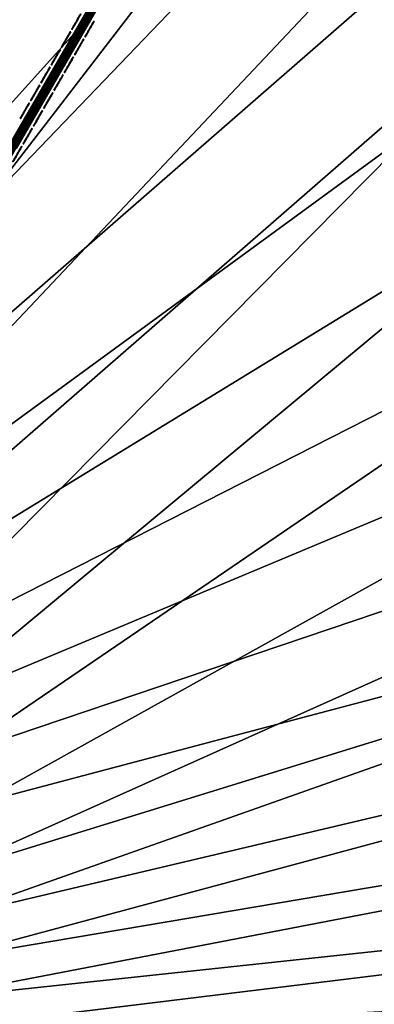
# Model space of a CAD drawing. Header units: inches. Extents: x 0 to 54.6, y -45.5 to 0.
# Tile 392 of 439: x 27.5 to 32.1, y -26.9 to -13.9. Entities that reach past the tile are written whole.
import ezdxf

# ---------------------------------------------------------------- set-up
doc = ezdxf.new("R2010")
doc.units = ezdxf.units.IN
doc.header["$LTSCALE"] = 0.03937
doc.header["$MEASUREMENT"] = 0
for name, color, linetype in [('A-FURN-3-ST', 151, 'Continuous'), ('A-FURN-3-ST-SEAM', 250, 'Continuous'), ('A-FURN-3-STITCH', 15, 'Continuous')]:
    doc.layers.add(name, color=color, linetype=linetype)

msp = doc.modelspace()

# ---------------------------------------------------------------- meshes
at = {"layer": 'A-FURN-3-ST'}
mesh = msp.add_polyface(dxfattribs=at)
corners = [(15.537, -25.653, 18), (29.985, -8.847, 18), (28.025, -7.808, 18), (13.913, -25.018, 18), (26.03, -6.839, 18), (24.002, -5.943, 18), (12.263, -24.454, 18), (21.942, -5.12, 18), (10.59, -23.961, 18), (19.855, -4.371, 18), (8.897, -23.541, 18), (17.742, -3.697, 18), (25.67, -5.467, 5.5), (23.648, -4.648, 5.309), (23.662, -4.613, 5.5), (21.613, -3.864, 5.309), (21.626, -3.828, 5.5), (25.545, -5.749, 5.038), (23.475, -5.076, 5), (23.547, -4.899, 5.038), (23.607, -4.748, 5.146), (25.611, -5.601, 5.146), (25.655, -5.502, 5.309), (21.455, -4.298, 5), (21.52, -4.118, 5.038), (21.576, -3.966, 5.146), (19.409, -3.59, 5), (19.468, -3.408, 5.038), (23.662, -4.613, 16.9), (21.626, -3.828, 16.9), (25.338, -6.212, 17.963), (23.356, -5.368, 17.963), (21.346, -4.594, 17.963), (19.31, -3.89, 17.963), (25.655, -5.501, 17.185), (23.648, -4.647, 17.185), (23.607, -4.749, 17.45), (25.61, -5.602, 17.45), (23.541, -4.911, 17.678), (25.539, -5.761, 17.678), (23.456, -5.122, 17.853), (25.446, -5.969, 17.853), (25.67, -5.467, 16.9), (21.613, -3.863, 17.185), (21.575, -3.966, 17.45), (21.515, -4.131, 17.678), (21.437, -4.345, 17.853), (19.463, -3.421, 17.678), (19.393, -3.637, 17.853), (29.357, -7.824, 5), (15.308, -26.207, 5), (27.428, -6.84, 5), (13.708, -25.582, 5), (25.467, -5.924, 5), (12.082, -25.026, 5), (10.435, -24.54, 5), (8.767, -24.126, 5), (17.339, -2.953, 5)]
mesh.append_faces([[corners[k] for k in face] for face in [(0, 1, 2), (3, 2, 4), (3, 4, 5), (6, 5, 7), (8, 7, 9), (10, 9, 11), (12, 13, 14), (14, 13, 15), (14, 15, 16), (17, 18, 19), (17, 19, 20, 21), (21, 20, 13, 22), (18, 23, 19), (19, 23, 24), (19, 24, 25, 20), (20, 25, 15, 13), (23, 26, 24), (24, 26, 27), (28, 12, 14), (28, 14, 29), (29, 14, 16), (5, 30, 31), (5, 31, 7), (7, 31, 32), (7, 32, 9), (9, 32, 33), (9, 33, 11), (34, 35, 36, 37), (37, 36, 38, 39), (39, 38, 40, 41), (41, 40, 31, 30), (42, 28, 35), (35, 28, 43), (35, 43, 44, 36), (36, 44, 45, 38), (38, 45, 46, 40), (40, 46, 32, 31), (28, 29, 43), (45, 47, 48, 46), (46, 48, 33, 32), (49, 50, 51), (51, 52, 53), (53, 54, 18), (18, 54, 23), (23, 55, 26), (26, 56, 57)]])
mesh = msp.add_polyface(dxfattribs=at)
corners = [(21.394, -29.38, 5), (21.291, -29.541, 5.038), (19.925, -28.489, 5), (19.829, -28.655, 5.038), (18.419, -27.662, 5), (18.331, -27.832, 5.038), (16.879, -26.901, 5), (16.798, -27.075, 5.038), (17.333, -27.673, 5.5), (16.683, -27.32, 5.309), (18.206, -28.072, 5.309), (18.904, -28.488, 5.5), (19.694, -28.889, 5.309), (20.436, -29.373, 5.5), (19.748, -28.795, 5.146), (18.256, -27.976, 5.146), (16.729, -27.222, 5.146), (21.204, -29.678, 5.146), (20.436, -29.373, 16.9), (18.904, -28.488, 16.9), (17.333, -27.673, 16.9), (21.563, -29.114, 17.963), (23.167, -29.841, 18), (21.716, -28.874, 18), (20.083, -28.216, 17.963), (20.225, -27.969, 18), (18.565, -27.383, 17.963), (18.696, -27.13, 18), (17.012, -26.615, 17.963), (17.133, -26.357, 18), (16.9, -26.856, 17.853), (18.442, -27.618, 17.853), (19.95, -28.446, 17.853), (21.421, -29.338, 17.853), (16.803, -27.062, 17.678), (18.337, -27.82, 17.678), (19.836, -28.643, 17.678), (21.299, -29.53, 17.678), (16.683, -27.32, 17.185), (18.205, -28.072, 17.185), (18.256, -27.975, 17.45), (16.729, -27.22, 17.45), (19.694, -28.889, 17.185), (19.749, -28.794, 17.45), (21.205, -29.677, 17.45), (31.905, -9.956, 18), (29.985, -8.847, 18), (15.537, -25.653, 18), (28.025, -7.808, 18), (13.913, -25.018, 18), (31.25, -8.873, 5), (15.308, -26.207, 5), (27.428, -6.84, 5), (13.708, -25.582, 5), (25.467, -5.924, 5), (12.082, -25.026, 5)]
mesh.append_faces([[corners[k] for k in face] for face in [(0, 1, 2), (2, 1, 3), (2, 3, 4), (4, 3, 5), (4, 5, 6), (6, 5, 7), (8, 9, 10), (8, 10, 11), (11, 10, 12), (11, 12, 13), (14, 12, 10, 15), (15, 10, 9, 16), (1, 17, 14, 3), (3, 14, 15, 5), (5, 15, 16, 7), (13, 18, 11), (11, 18, 19), (11, 19, 8), (8, 19, 20), (21, 22, 23), (21, 23, 24), (24, 23, 25), (24, 25, 26), (26, 25, 27), (26, 27, 28), (28, 27, 29), (28, 30, 31, 26), (26, 31, 32, 24), (24, 32, 33, 21), (30, 34, 35, 31), (31, 35, 36, 32), (32, 36, 37, 33), (38, 20, 39), (38, 39, 40, 41), (41, 40, 35, 34), (20, 19, 39), (39, 19, 42), (39, 42, 43, 40), (40, 43, 36, 35), (19, 18, 42), (43, 44, 37, 36), (27, 45, 29), (29, 46, 47), (47, 48, 49), (50, 6, 51), (52, 51, 53), (54, 53, 55)]])
mesh = msp.add_polyface(dxfattribs=at)
corners = [(17.133, -26.357, 18), (31.905, -9.956, 18), (29.985, -8.847, 18), (40.431, -14.685, 5.5), (42.055, -16.143, 5.309), (40.407, -14.715, 5.309), (38.734, -13.314, 5.5), (38.71, -13.344, 5.309), (36.99, -12.002, 5.5), (36.967, -12.033, 5.309), (35.201, -10.752, 5.5), (36.696, -12.407, 5), (35.029, -11.008, 5.038), (36.808, -12.252, 5.038), (38.426, -13.708, 5), (38.544, -13.557, 5.038), (40.11, -15.069, 5), (40.233, -14.922, 5.038), (40.337, -14.798, 5.146), (38.644, -13.43, 5.146), (36.904, -12.121, 5.146), (41.983, -16.224, 5.146), (40.431, -14.685, 16.9), (42.081, -16.115, 5.5), (38.734, -13.314, 16.9), (36.99, -12.002, 16.9), (39.155, -15.057, 18), (39.908, -15.311, 17.963), (38.233, -13.957, 17.963), (37.412, -13.685, 18), (36.511, -12.662, 17.963), (35.622, -12.377, 18), (34.746, -11.428, 17.963), (33.785, -11.133, 18), (42.081, -16.115, 16.9), (40.407, -14.714, 17.185), (38.711, -13.344, 17.185), (38.643, -13.43, 17.45), (40.337, -14.798, 17.45), (38.536, -13.568, 17.678), (40.225, -14.933, 17.678), (38.396, -13.748, 17.853), (40.079, -15.107, 17.853), (36.968, -12.033, 17.185), (36.903, -12.122, 17.45), (36.801, -12.263, 17.678), (36.667, -12.448, 17.853), (35.18, -10.783, 17.185), (35.021, -11.019, 17.678), (34.894, -11.208, 17.853), (33.106, -9.988, 5), (16.879, -26.901, 5), (31.25, -8.873, 5), (15.308, -26.207, 5), (29.357, -7.824, 5)]
mesh.append_faces([[corners[k] for k in face] for face in [(0, 1, 2), (3, 4, 5), (3, 5, 6), (6, 5, 7), (6, 7, 8), (8, 7, 9), (8, 9, 10), (11, 12, 13), (11, 13, 14), (14, 13, 15), (14, 15, 16), (16, 15, 17), (18, 17, 15, 19), (19, 15, 13, 20), (4, 21, 18, 5), (5, 18, 19, 7), (7, 19, 20, 9), (22, 23, 3), (22, 3, 24), (24, 3, 6), (24, 6, 25), (25, 6, 8), (26, 27, 28), (26, 28, 29), (29, 28, 30), (29, 30, 31), (31, 30, 32), (31, 32, 33), (34, 22, 35), (35, 22, 36), (35, 36, 37, 38), (38, 37, 39, 40), (40, 39, 41, 42), (42, 41, 28, 27), (22, 24, 36), (36, 24, 43), (36, 43, 44, 37), (37, 44, 45, 39), (39, 45, 46, 41), (41, 46, 30, 28), (24, 25, 43), (43, 25, 47), (45, 48, 49, 46), (46, 49, 32, 30), (50, 51, 52), (52, 53, 54)]])
mesh = msp.add_polyface(dxfattribs=at)
corners = [(24.402, -31.097, 17.963), (25.937, -31.96, 18), (24.575, -30.871, 18), (52.331, -29.938, 18), (23.167, -29.841, 18), (21.716, -28.874, 18), (51.113, -28.084, 18), (20.225, -27.969, 18), (49.829, -26.276, 18), (48.481, -24.514, 18), (47.072, -22.802, 18), (45.601, -21.142, 18), (44.073, -19.535, 18), (42.487, -17.984, 18), (40.847, -16.491, 18), (39.155, -15.057, 18), (37.412, -13.685, 18), (35.622, -12.377, 18), (18.696, -27.13, 18), (33.785, -11.133, 18), (31.905, -9.956, 18), (42.081, -16.115, 5.5), (42.055, -16.143, 5.309), (40.431, -14.685, 5.5), (40.11, -15.069, 5), (40.233, -14.922, 5.038), (41.746, -16.487, 5), (41.874, -16.344, 5.038), (41.983, -16.224, 5.146), (40.337, -14.798, 5.146), (41.536, -16.722, 17.963), (39.908, -15.311, 17.963), (42.056, -16.143, 17.185), (42.081, -16.115, 16.9), (40.407, -14.714, 17.185), (40.337, -14.798, 17.45), (41.982, -16.224, 17.45), (40.225, -14.933, 17.678), (41.865, -16.355, 17.678), (40.079, -15.107, 17.853), (41.713, -16.524, 17.853), (24.21, -31.347, 5), (22.823, -30.333, 5), (54.001, -31.534, 5), (52.879, -29.682, 5), (21.394, -29.38, 5), (19.925, -28.489, 5), (51.693, -27.871, 5), (18.419, -27.662, 5), (50.446, -26.102, 5), (49.138, -24.377, 5), (47.77, -22.698, 5), (46.346, -21.068, 5), (44.866, -19.488, 5), (16.879, -26.901, 5), (43.332, -17.96, 5), (38.426, -13.708, 5), (36.696, -12.407, 5), (34.922, -11.167, 5), (33.106, -9.988, 5)]
mesh.append_faces([[corners[k] for k in face] for face in [(0, 1, 2), (2, 3, 4), (4, 3, 5), (5, 6, 7), (7, 6, 8), (7, 8, 9), (9, 10, 7), (7, 10, 11), (7, 11, 12), (12, 13, 7), (7, 13, 14), (7, 14, 15), (15, 16, 7), (7, 16, 17), (7, 17, 18), (18, 17, 19), (18, 19, 20), (21, 22, 23), (24, 25, 26), (26, 25, 27), (28, 27, 25, 29), (14, 30, 31), (14, 31, 15), (32, 33, 34), (32, 34, 35, 36), (36, 35, 37, 38), (38, 37, 39, 40), (40, 39, 31, 30), (41, 42, 43), (44, 42, 45), (44, 45, 46), (44, 46, 47), (47, 46, 48), (47, 48, 49), (49, 48, 50), (50, 48, 51), (51, 48, 52), (52, 48, 53), (53, 48, 54), (53, 54, 55), (55, 54, 26), (26, 54, 24), (24, 54, 56), (56, 54, 57), (57, 54, 58), (58, 54, 59)]])
mesh = msp.add_polyface(dxfattribs=at)
corners = [(24.575, -30.871, 18), (53.482, -31.834, 18), (52.331, -29.938, 18), (21.716, -28.874, 18), (51.113, -28.084, 18), (53.303, -29.417, 5.5), (53.27, -29.437, 5.309), (52.107, -27.591, 5.5), (52.076, -27.612, 5.309), (50.85, -25.807, 5.5), (50.819, -25.83, 5.309), (50.446, -26.102, 5), (49.288, -24.259, 5.038), (50.6, -25.989, 5.038), (51.693, -27.871, 5), (51.852, -27.764, 5.038), (52.879, -29.682, 5), (53.041, -29.581, 5.038), (54.001, -31.534, 5), (54.167, -31.438, 5.038), (53.178, -29.494, 5.146), (51.986, -27.673, 5.146), (50.731, -25.893, 5.146), (53.303, -29.417, 16.9), (52.107, -27.591, 16.9), (50.85, -25.807, 16.9), (53.667, -31.726, 17.979), (52.613, -29.851, 17.963), (51.433, -28.049, 17.963), (52.837, -29.71, 17.853), (51.653, -27.9, 17.853), (53.03, -29.588, 17.678), (51.841, -27.772, 17.678), (53.178, -29.495, 17.45), (51.986, -27.674, 17.45), (53.271, -29.437, 17.185), (52.076, -27.612, 17.185), (53.846, -31.623, 17.916), (54.01, -31.528, 17.814), (50.82, -25.829, 17.185), (50.731, -25.894, 17.45), (50.59, -25.997, 17.678), (50.406, -26.132, 17.853), (50.192, -26.289, 17.963), (49.829, -26.276, 18), (48.89, -24.572, 17.963), (49.502, -24.092, 17.185), (49.099, -24.408, 17.853), (22.823, -30.333, 5)]
mesh.append_faces([[corners[k] for k in face] for face in [(0, 1, 2), (3, 2, 4), (5, 6, 7), (7, 6, 8), (7, 8, 9), (9, 8, 10), (11, 12, 13), (11, 13, 14), (14, 13, 15), (14, 15, 16), (16, 15, 17), (16, 17, 18), (19, 17, 20), (20, 17, 15, 21), (21, 15, 13, 22), (8, 6, 20, 21), (8, 21, 22, 10), (23, 5, 24), (24, 5, 7), (24, 7, 25), (25, 7, 9), (1, 26, 2), (2, 26, 27), (2, 27, 28), (28, 27, 29, 30), (30, 29, 31, 32), (32, 31, 33, 34), (34, 33, 35, 36), (36, 35, 23), (26, 37, 27), (27, 37, 29), (29, 38, 31), (23, 24, 36), (36, 24, 39), (36, 39, 40, 34), (34, 40, 41, 32), (32, 41, 42, 30), (30, 42, 43, 28), (28, 43, 4), (4, 43, 44), (44, 43, 45), (24, 25, 39), (39, 25, 46), (42, 47, 45, 43), (4, 2, 28), (18, 48, 16)]])
at = {"layer": 'A-FURN-3-ST-SEAM'}
mesh = msp.add_polyface(dxfattribs=at)
corners = [(27.42, -15.6, 17.983), (21.748, -25.424, 17.981), (27.412, -15.595, 17.968), (21.739, -25.418, 17.965), (27.4, -15.588, 17.956), (21.725, -25.41, 17.954), (27.386, -15.58, 17.95), (21.708, -25.401, 17.95), (27.37, -15.571, 17.951), (21.691, -25.391, 17.954), (27.356, -15.563, 17.959), (21.677, -25.383, 17.965), (27.338, -15.553, 17.987), (21.665, -25.376, 18), (27.337, -15.552, 18.005), (21.668, -25.377, 18.019), (27.341, -15.554, 18.022), (21.677, -25.383, 18.035), (27.35, -15.559, 18.036), (21.692, -25.391, 18.046), (27.363, -15.567, 18.046), (21.708, -25.401, 18.05), (27.393, -15.584, 18.047), (21.725, -25.41, 18.046), (27.407, -15.592, 18.039), (21.739, -25.418, 18.035), (27.417, -15.598, 18.026), (29.211, -12.506, 18), (30.992, -9.406, 18.026), (29.205, -12.502, 18.026), (27.423, -15.602, 18), (29.194, -12.496, 18.039), (29.181, -12.488, 18.047), (29.129, -12.458, 18.022), (29.124, -12.456, 18.005), (29.126, -12.456, 17.987), (29.173, -12.484, 17.95), (29.188, -12.492, 17.956), (29.2, -12.499, 17.968), (29.208, -12.504, 17.983), (30.998, -9.409, 18), (29.15, -12.471, 18.046), (29.138, -12.463, 18.036), (29.144, -12.467, 17.959), (29.158, -12.475, 17.951), (30.987, -9.403, 17.968), (30.995, -9.408, 17.983)]
mesh.append_faces([[corners[k] for k in face] for face in [(0, 1, 2), (2, 3, 4), (4, 5, 6), (6, 7, 8), (8, 9, 10), (10, 11, 12), (12, 13, 14), (14, 15, 16), (16, 17, 18), (18, 19, 20), (20, 21, 22), (22, 23, 24), (24, 25, 26), (27, 28, 29), (27, 29, 30), (30, 29, 26), (29, 31, 24, 26), (31, 32, 22, 24), (33, 34, 14, 16), (34, 35, 12, 14), (36, 37, 4, 6), (37, 38, 2, 4), (39, 40, 27), (39, 27, 0), (0, 27, 30), (20, 22, 32, 41), (33, 16, 18, 42), (42, 18, 20, 41), (10, 12, 35, 43), (36, 6, 8, 44), (44, 8, 10, 43), (39, 0, 2, 38), (45, 46, 39, 38)]])
at = {"layer": 'A-FURN-3-STITCH'}
mesh = msp.add_polymesh((7, 4), dxfattribs=at)
for k, corner in enumerate([(28.276, -13.837, 18), (28.273, -13.835, 18), (28.269, -13.833, 18), (28.267, -13.831, 18), (28.256, -13.87, 18.008), (28.254, -13.869, 18.012), (28.25, -13.866, 18.012), (28.247, -13.865, 18.008), (28.237, -13.904, 18.012), (28.235, -13.902, 18.017), (28.23, -13.9, 18.017), (28.228, -13.898, 18.012), (28.218, -13.937, 18.014), (28.215, -13.936, 18.018), (28.211, -13.933, 18.018), (28.209, -13.932, 18.014), (28.198, -13.971, 18.012), (28.196, -13.97, 18.017), (28.191, -13.967, 18.017), (28.189, -13.966, 18.012), (28.179, -14.005, 18.008), (28.176, -14.004, 18.012), (28.172, -14.001, 18.012), (28.17, -14, 18.008), (28.159, -14.038, 18), (28.157, -14.037, 18), (28.153, -14.034, 18), (28.15, -14.033, 18)]):
    mesh.set_mesh_vertex(divmod(k, 4), corner)
mesh = msp.add_polymesh((7, 4), dxfattribs=at)
for k, corner in enumerate([(28.449, -13.937, 18), (28.446, -13.935, 18), (28.442, -13.933, 18), (28.44, -13.931, 18), (28.429, -13.97, 18.008), (28.427, -13.968, 18.012), (28.423, -13.966, 18.012), (28.42, -13.965, 18.008), (28.41, -14.003, 18.012), (28.408, -14.002, 18.017), (28.403, -13.999, 18.017), (28.401, -13.998, 18.012), (28.39, -14.037, 18.014), (28.388, -14.036, 18.018), (28.384, -14.033, 18.018), (28.381, -14.032, 18.014), (28.371, -14.071, 18.012), (28.369, -14.07, 18.017), (28.364, -14.067, 18.017), (28.362, -14.066, 18.012), (28.352, -14.105, 18.008), (28.349, -14.103, 18.012), (28.345, -14.101, 18.012), (28.342, -14.099, 18.008), (28.332, -14.138, 18), (28.33, -14.137, 18), (28.326, -14.134, 18), (28.323, -14.133, 18)]):
    mesh.set_mesh_vertex(divmod(k, 4), corner)
mesh = msp.add_polymesh((7, 4), dxfattribs=at)
for k, corner in enumerate([(28.14, -14.072, 18), (28.138, -14.071, 18), (28.133, -14.068, 18), (28.131, -14.067, 18), (28.121, -14.105, 18.008), (28.118, -14.104, 18.012), (28.114, -14.101, 18.012), (28.112, -14.1, 18.008), (28.101, -14.139, 18.012), (28.099, -14.137, 18.017), (28.095, -14.135, 18.017), (28.092, -14.133, 18.012), (28.082, -14.173, 18.014), (28.08, -14.171, 18.018), (28.075, -14.169, 18.018), (28.073, -14.167, 18.014), (28.062, -14.206, 18.012), (28.06, -14.205, 18.017), (28.055, -14.202, 18.017), (28.053, -14.201, 18.012), (28.043, -14.24, 18.008), (28.041, -14.239, 18.012), (28.036, -14.236, 18.012), (28.034, -14.235, 18.008), (28.024, -14.273, 18), (28.021, -14.272, 18), (28.017, -14.269, 18), (28.015, -14.268, 18)]):
    mesh.set_mesh_vertex(divmod(k, 4), corner)
mesh = msp.add_polymesh((7, 4), dxfattribs=at)
for k, corner in enumerate([(28.313, -14.172, 18), (28.311, -14.17, 18), (28.306, -14.168, 18), (28.304, -14.166, 18), (28.294, -14.205, 18.008), (28.291, -14.204, 18.012), (28.287, -14.201, 18.012), (28.285, -14.2, 18.008), (28.274, -14.239, 18.012), (28.272, -14.237, 18.017), (28.267, -14.235, 18.017), (28.265, -14.233, 18.012), (28.255, -14.272, 18.014), (28.252, -14.271, 18.018), (28.248, -14.268, 18.018), (28.246, -14.267, 18.014), (28.235, -14.306, 18.012), (28.233, -14.305, 18.017), (28.228, -14.302, 18.017), (28.226, -14.301, 18.012), (28.216, -14.34, 18.008), (28.213, -14.339, 18.012), (28.209, -14.336, 18.012), (28.207, -14.335, 18.008), (28.197, -14.373, 18), (28.194, -14.372, 18), (28.19, -14.369, 18), (28.188, -14.368, 18)]):
    mesh.set_mesh_vertex(divmod(k, 4), corner)
mesh = msp.add_polymesh((7, 4), dxfattribs=at)
for k, corner in enumerate([(28.004, -14.307, 18), (28.002, -14.306, 18), (27.997, -14.303, 18), (27.995, -14.302, 18), (27.985, -14.34, 18.008), (27.983, -14.339, 18.012), (27.978, -14.336, 18.012), (27.976, -14.335, 18.008), (27.966, -14.374, 18.012), (27.963, -14.373, 18.017), (27.959, -14.37, 18.017), (27.957, -14.369, 18.012), (27.946, -14.408, 18.014), (27.944, -14.406, 18.018), (27.939, -14.404, 18.018), (27.937, -14.402, 18.014), (27.926, -14.442, 18.012), (27.924, -14.44, 18.017), (27.92, -14.438, 18.017), (27.917, -14.436, 18.012), (27.907, -14.475, 18.008), (27.905, -14.474, 18.012), (27.9, -14.471, 18.012), (27.898, -14.47, 18.008), (27.888, -14.508, 18), (27.886, -14.507, 18), (27.881, -14.504, 18), (27.879, -14.503, 18)]):
    mesh.set_mesh_vertex(divmod(k, 4), corner)
mesh = msp.add_polymesh((7, 4), dxfattribs=at)
for k, corner in enumerate([(28.177, -14.407, 18), (28.175, -14.406, 18), (28.17, -14.403, 18), (28.168, -14.402, 18), (28.158, -14.44, 18.008), (28.156, -14.439, 18.012), (28.151, -14.436, 18.012), (28.149, -14.435, 18.008), (28.138, -14.474, 18.012), (28.136, -14.472, 18.017), (28.132, -14.47, 18.017), (28.129, -14.468, 18.012), (28.119, -14.508, 18.014), (28.117, -14.506, 18.018), (28.112, -14.504, 18.018), (28.11, -14.502, 18.014), (28.099, -14.541, 18.012), (28.097, -14.54, 18.017), (28.093, -14.537, 18.017), (28.09, -14.536, 18.012), (28.08, -14.575, 18.008), (28.078, -14.574, 18.012), (28.073, -14.571, 18.012), (28.071, -14.57, 18.008), (28.061, -14.608, 18), (28.059, -14.607, 18), (28.054, -14.604, 18), (28.052, -14.603, 18)]):
    mesh.set_mesh_vertex(divmod(k, 4), corner)
mesh = msp.add_polymesh((7, 4), dxfattribs=at)
for k, corner in enumerate([(27.868, -14.542, 18), (27.866, -14.541, 18), (27.862, -14.538, 18), (27.859, -14.537, 18), (27.849, -14.575, 18.008), (27.847, -14.574, 18.012), (27.842, -14.571, 18.012), (27.84, -14.57, 18.008), (27.83, -14.609, 18.012), (27.828, -14.608, 18.017), (27.823, -14.605, 18.017), (27.821, -14.604, 18.012), (27.81, -14.643, 18.014), (27.808, -14.642, 18.018), (27.803, -14.639, 18.018), (27.801, -14.638, 18.014), (27.791, -14.677, 18.012), (27.788, -14.675, 18.017), (27.784, -14.673, 18.017), (27.782, -14.671, 18.012), (27.771, -14.71, 18.008), (27.769, -14.709, 18.012), (27.765, -14.706, 18.012), (27.762, -14.705, 18.008), (27.752, -14.744, 18), (27.75, -14.742, 18), (27.745, -14.74, 18), (27.743, -14.738, 18)]):
    mesh.set_mesh_vertex(divmod(k, 4), corner)
mesh = msp.add_polymesh((7, 4), dxfattribs=at)
for k, corner in enumerate([(28.041, -14.642, 18), (28.039, -14.641, 18), (28.035, -14.638, 18), (28.032, -14.637, 18), (28.022, -14.675, 18.008), (28.02, -14.674, 18.012), (28.015, -14.671, 18.012), (28.013, -14.67, 18.008), (28.003, -14.709, 18.012), (28, -14.708, 18.017), (27.996, -14.705, 18.017), (27.994, -14.704, 18.012), (27.983, -14.743, 18.014), (27.981, -14.741, 18.018), (27.976, -14.739, 18.018), (27.974, -14.737, 18.014), (27.964, -14.777, 18.012), (27.961, -14.775, 18.017), (27.957, -14.773, 18.017), (27.955, -14.771, 18.012), (27.944, -14.81, 18.008), (27.942, -14.809, 18.012), (27.937, -14.806, 18.012), (27.935, -14.805, 18.008), (27.925, -14.843, 18), (27.923, -14.842, 18), (27.918, -14.839, 18), (27.916, -14.838, 18)]):
    mesh.set_mesh_vertex(divmod(k, 4), corner)
mesh = msp.add_polymesh((7, 4), dxfattribs=at)
for k, corner in enumerate([(27.733, -14.777, 18), (27.73, -14.776, 18), (27.726, -14.773, 18), (27.724, -14.772, 18), (27.713, -14.811, 18.008), (27.711, -14.809, 18.012), (27.707, -14.807, 18.012), (27.704, -14.805, 18.008), (27.694, -14.844, 18.012), (27.692, -14.843, 18.017), (27.687, -14.84, 18.017), (27.685, -14.839, 18.012), (27.674, -14.878, 18.014), (27.672, -14.877, 18.018), (27.668, -14.874, 18.018), (27.665, -14.873, 18.014), (27.655, -14.912, 18.012), (27.653, -14.911, 18.017), (27.648, -14.908, 18.017), (27.646, -14.907, 18.012), (27.636, -14.945, 18.008), (27.633, -14.944, 18.012), (27.629, -14.942, 18.012), (27.627, -14.94, 18.008), (27.616, -14.979, 18), (27.614, -14.977, 18), (27.61, -14.975, 18), (27.607, -14.973, 18)]):
    mesh.set_mesh_vertex(divmod(k, 4), corner)
mesh = msp.add_polymesh((7, 4), dxfattribs=at)
for k, corner in enumerate([(27.906, -14.877, 18), (27.903, -14.876, 18), (27.899, -14.873, 18), (27.897, -14.872, 18), (27.886, -14.91, 18.008), (27.884, -14.909, 18.012), (27.88, -14.906, 18.012), (27.877, -14.905, 18.008), (27.867, -14.944, 18.012), (27.865, -14.943, 18.017), (27.86, -14.94, 18.017), (27.858, -14.939, 18.012), (27.847, -14.978, 18.014), (27.845, -14.977, 18.018), (27.841, -14.974, 18.018), (27.838, -14.973, 18.014), (27.828, -15.012, 18.012), (27.826, -15.01, 18.017), (27.821, -15.008, 18.017), (27.819, -15.006, 18.012), (27.808, -15.045, 18.008), (27.806, -15.044, 18.012), (27.802, -15.041, 18.012), (27.799, -15.04, 18.008), (27.789, -15.079, 18), (27.787, -15.077, 18), (27.783, -15.075, 18), (27.78, -15.073, 18)]):
    mesh.set_mesh_vertex(divmod(k, 4), corner)
mesh = msp.add_polymesh((7, 4), dxfattribs=at)
for k, corner in enumerate([(27.597, -15.012, 18), (27.595, -15.011, 18), (27.59, -15.009, 18), (27.588, -15.007, 18), (27.578, -15.046, 18.008), (27.575, -15.044, 18.012), (27.571, -15.042, 18.012), (27.569, -15.04, 18.008), (27.558, -15.079, 18.012), (27.556, -15.078, 18.017), (27.551, -15.075, 18.017), (27.549, -15.074, 18.012), (27.539, -15.113, 18.014), (27.536, -15.112, 18.018), (27.532, -15.109, 18.018), (27.53, -15.108, 18.014), (27.519, -15.147, 18.012), (27.517, -15.146, 18.017), (27.512, -15.143, 18.017), (27.51, -15.142, 18.012), (27.5, -15.181, 18.008), (27.498, -15.179, 18.012), (27.493, -15.177, 18.012), (27.491, -15.175, 18.008), (27.481, -15.214, 18), (27.478, -15.213, 18), (27.474, -15.21, 18), (27.472, -15.209, 18)]):
    mesh.set_mesh_vertex(divmod(k, 4), corner)
mesh = msp.add_polymesh((7, 4), dxfattribs=at)
for k, corner in enumerate([(27.77, -15.112, 18), (27.768, -15.111, 18), (27.763, -15.108, 18), (27.761, -15.107, 18), (27.751, -15.146, 18.008), (27.748, -15.144, 18.012), (27.744, -15.142, 18.012), (27.742, -15.14, 18.008), (27.731, -15.179, 18.012), (27.729, -15.178, 18.017), (27.724, -15.175, 18.017), (27.722, -15.174, 18.012), (27.712, -15.213, 18.014), (27.709, -15.212, 18.018), (27.705, -15.209, 18.018), (27.703, -15.208, 18.014), (27.692, -15.247, 18.012), (27.69, -15.246, 18.017), (27.685, -15.243, 18.017), (27.683, -15.242, 18.012), (27.673, -15.28, 18.008), (27.67, -15.279, 18.012), (27.666, -15.277, 18.012), (27.664, -15.275, 18.008), (27.654, -15.314, 18), (27.651, -15.312, 18), (27.647, -15.31, 18), (27.644, -15.308, 18)]):
    mesh.set_mesh_vertex(divmod(k, 4), corner)
mesh = msp.add_polymesh((7, 4), dxfattribs=at)
for k, corner in enumerate([(27.634, -15.347, 18), (27.632, -15.346, 18), (27.627, -15.344, 18), (27.625, -15.342, 18), (27.615, -15.381, 18.008), (27.613, -15.379, 18.012), (27.608, -15.377, 18.012), (27.606, -15.375, 18.008), (27.595, -15.414, 18.012), (27.593, -15.413, 18.017), (27.589, -15.41, 18.017), (27.586, -15.409, 18.012), (27.576, -15.448, 18.014), (27.574, -15.447, 18.018), (27.569, -15.444, 18.018), (27.567, -15.443, 18.014), (27.556, -15.482, 18.012), (27.554, -15.481, 18.017), (27.55, -15.478, 18.017), (27.547, -15.477, 18.012), (27.537, -15.516, 18.008), (27.535, -15.514, 18.012), (27.53, -15.512, 18.012), (27.528, -15.51, 18.008), (27.518, -15.549, 18), (27.515, -15.548, 18), (27.511, -15.545, 18), (27.509, -15.544, 18)]):
    mesh.set_mesh_vertex(divmod(k, 4), corner)
mesh = msp.add_polymesh((7, 4), dxfattribs=at)
for k, corner in enumerate([(27.498, -15.583, 18), (27.496, -15.581, 18), (27.491, -15.579, 18), (27.489, -15.577, 18), (27.479, -15.616, 18.008), (27.477, -15.615, 18.012), (27.472, -15.612, 18.012), (27.47, -15.611, 18.008), (27.46, -15.649, 18.012), (27.457, -15.648, 18.017), (27.453, -15.646, 18.017), (27.451, -15.644, 18.012), (27.44, -15.683, 18.014), (27.438, -15.682, 18.018), (27.433, -15.679, 18.018), (27.431, -15.678, 18.014), (27.421, -15.717, 18.012), (27.418, -15.716, 18.017), (27.414, -15.713, 18.017), (27.412, -15.712, 18.012), (27.401, -15.751, 18.008), (27.399, -15.749, 18.012), (27.394, -15.747, 18.012), (27.392, -15.746, 18.008), (27.382, -15.784, 18), (27.38, -15.783, 18), (27.375, -15.78, 18), (27.373, -15.779, 18)]):
    mesh.set_mesh_vertex(divmod(k, 4), corner)

doc.saveas('drawing.dxf')
